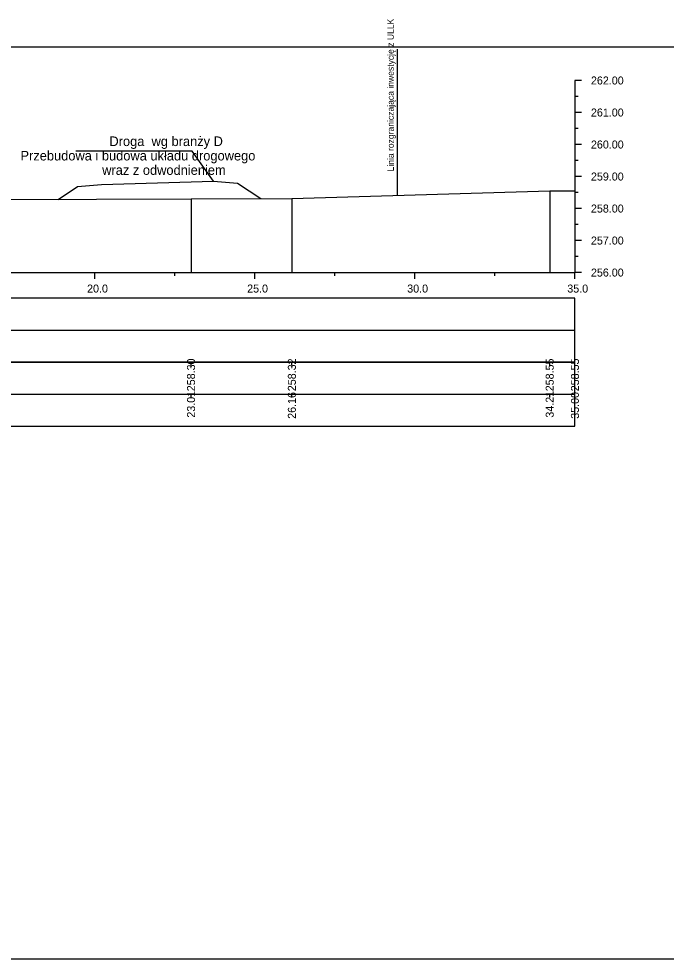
# Model space of a CAD drawing. Extents: x 6516023 to 6560129, y 5513077 to 5529206.
# Drawn here: x 6516498.09 to 6516518.31, y 5514451.16 to 5514480.53 of the extents above; entities that cross this region are included whole.
import ezdxf

# ---------------------------------------------------------------- set-up
doc = ezdxf.new("R2010")
doc.units = 0
for name, color, linetype in [('TOR_PRZEK_P-inne branze', 7, 'Continuous'), ('TOR_PRZEK_P-tabelka istniejace', 7, 'Continuous'), ('TOR_PRZEK_P-tabelka projektowane', 7, 'Continuous'), ('TOR_PRZEK_P-teren istniejacy', 7, 'Continuous'), ('TOR_PRZEK_P-uklad odniesienia', 7, 'Continuous'), ('TOR_PS_T-granica PKP-projektowana', 7, 'Continuous'), ('TOR_RAMKI-ramka+tabelka 1', 7, 'Continuous')]:
    doc.layers.add(name, color=color, linetype=linetype)

msp = doc.modelspace()

# ---------------------------------------------------------------- linework, layer by layer
at = {"layer": 'TOR_PRZEK_P-inne branze'}
for p, q in [((6516503.501, 5514476.398), (6516499.876, 5514476.398)), ((6516504.177, 5514475.463), (6516503.501, 5514476.398))]:
    msp.add_line(p, q, dxfattribs=at)
msp.add_lwpolyline([(6516499.319, 5514474.893), (6516499.927, 5514475.298), (6516500.677, 5514475.358), (6516502.427, 5514475.411), (6516504.177, 5514475.463), (6516504.927, 5514475.403), (6516505.656, 5514474.917)], dxfattribs=at)
at = {"layer": 'TOR_PRZEK_P-tabelka istniejace'}
for p, q in [((6516503.471, 5514469.706), (6516503.471, 5514469.806)), ((6516506.62, 5514469.706), (6516506.62, 5514469.806)), ((6516514.674, 5514469.706), (6516514.674, 5514469.806)), ((6516515.463, 5514469.706), (6516515.463, 5514469.806)), ((6516441.663, 5514468.806), (6516515.463, 5514468.806)), ((6516503.471, 5514468.706), (6516503.471, 5514468.806)), ((6516506.62, 5514468.706), (6516506.62, 5514468.806)), ((6516514.674, 5514468.706), (6516514.674, 5514468.806)), ((6516515.463, 5514468.706), (6516515.463, 5514468.806))]:
    msp.add_line(p, q, dxfattribs=at)
for points in [[(6516503.471, 5514474.904), (6516503.471, 5514472.806), (6516503.471, 5514472.676), (6516503.471, 5514472.606)], [(6516506.62, 5514474.923), (6516506.62, 5514472.806), (6516506.62, 5514472.676), (6516506.62, 5514472.606)], [(6516514.674, 5514475.161), (6516514.674, 5514472.806), (6516514.674, 5514472.676), (6516514.674, 5514472.606)], [(6516515.463, 5514475.157), (6516515.463, 5514472.806), (6516515.463, 5514472.676), (6516515.463, 5514472.606)]]:
    msp.add_lwpolyline(points, dxfattribs=at)
msp.add_lwpolyline([(6516441.663, 5514469.806), (6516441.663, 5514467.806), (6516515.463, 5514467.806), (6516515.463, 5514469.806)], close=True, dxfattribs=at)
at = {"layer": 'TOR_PRZEK_P-tabelka projektowane'}
msp.add_line((6516441.663, 5514470.806), (6516515.463, 5514470.806), dxfattribs=at)
msp.add_lwpolyline([(6516441.663, 5514471.806), (6516441.663, 5514469.806), (6516515.463, 5514469.806), (6516515.463, 5514471.806)], close=True, dxfattribs=at)
at = {"layer": 'TOR_PRZEK_P-teren istniejacy'}
msp.add_lwpolyline([(6516497.562, 5514474.888), (6516503.471, 5514474.904), (6516506.62, 5514474.923), (6516514.674, 5514475.161), (6516515.463, 5514475.157)], dxfattribs=at)
at = {"layer": 'TOR_PRZEK_P-uklad odniesienia'}
for p, q in [((6516515.463, 5514478.606), (6516515.463, 5514472.606)), ((6516515.663, 5514478.606), (6516515.463, 5514478.606)), ((6516515.563, 5514478.106), (6516515.463, 5514478.106)), ((6516515.663, 5514477.606), (6516515.463, 5514477.606)), ((6516515.563, 5514477.106), (6516515.463, 5514477.106)), ((6516515.663, 5514476.606), (6516515.463, 5514476.606)), ((6516515.563, 5514476.106), (6516515.463, 5514476.106)), ((6516515.663, 5514475.606), (6516515.463, 5514475.606)), ((6516515.563, 5514475.106), (6516515.463, 5514475.106)), ((6516515.663, 5514474.606), (6516515.463, 5514474.606)), ((6516515.563, 5514474.106), (6516515.463, 5514474.106)), ((6516515.663, 5514473.606), (6516515.463, 5514473.606)), ((6516515.563, 5514473.106), (6516515.463, 5514473.106)), ((6516445.463, 5514472.606), (6516515.463, 5514472.606)), ((6516500.463, 5514472.406), (6516500.463, 5514472.606)), ((6516502.963, 5514472.506), (6516502.963, 5514472.606)), ((6516505.463, 5514472.406), (6516505.463, 5514472.606)), ((6516507.963, 5514472.506), (6516507.963, 5514472.606)), ((6516510.463, 5514472.406), (6516510.463, 5514472.606)), ((6516512.963, 5514472.506), (6516512.963, 5514472.606)), ((6516515.463, 5514472.406), (6516515.463, 5514472.606)), ((6516515.663, 5514472.606), (6516515.463, 5514472.606))]:
    msp.add_line(p, q, dxfattribs=at)
at = {"layer": 'TOR_PS_T-granica PKP-projektowana'}
msp.add_line((6516509.916, 5514475.02), (6516509.916, 5514479.58), dxfattribs=at)
at = {"layer": 'TOR_RAMKI-ramka+tabelka 1'}
msp.add_lwpolyline([(6516362.013, 5514479.656), (6516609.513, 5514479.656), (6516609.513, 5514451.156), (6516362.013, 5514451.156)], close=True, dxfattribs=at)

# ---------------------------------------------------------------- texts
at = {"layer": 'TOR_PRZEK_P-inne branze'}
for s, p in [('Droga  wg branży D', (6516500.921, 5514476.558)), ('Przebudowa i budowa układu drogowego', (6516498.143, 5514476.108)), ('wraz z odwodnieniem ', (6516500.695, 5514475.658))]:
    msp.add_text(s, height=0.3, dxfattribs=at).set_placement(p)
at = {"layer": 'TOR_PRZEK_P-tabelka istniejace'}
for s, p in [('258.30', (6516503.596, 5514468.898)), ('258.32', (6516506.745, 5514468.9)), ('258.55', (6516514.799, 5514468.897)), ('258.55', (6516515.588, 5514468.897)), ('23.01', (6516503.596, 5514468.073)), ('26.16', (6516506.745, 5514468.038)), ('34.21', (6516514.799, 5514468.073)), ('35.00', (6516515.588, 5514468.038))]:
    msp.add_text(s, height=0.25, rotation=90, dxfattribs=at).set_placement(p)
at = {"layer": 'TOR_PRZEK_P-uklad odniesienia'}
for s, p in [('262.00', (6516515.963, 5514478.481)), ('261.00', (6516515.963, 5514477.481)), ('260.00', (6516515.963, 5514476.481)), ('259.00', (6516515.963, 5514475.481)), ('258.00', (6516515.963, 5514474.481)), ('257.00', (6516515.963, 5514473.481)), ('256.00', (6516515.963, 5514472.481)), ('20.0', (6516500.224, 5514471.981)), ('25.0', (6516505.224, 5514471.981)), ('30.0', (6516510.224, 5514471.981)), ('35.0', (6516515.224, 5514471.981))]:
    msp.add_text(s, height=0.25, dxfattribs=at).set_placement(p)
at = {"layer": 'TOR_PS_T-granica PKP-projektowana'}
msp.add_text('Linia rozgraniczająca inwestycję z ULLK', height=0.2, rotation=90.0511, dxfattribs=at).set_placement((6516509.806, 5514475.764))

doc.saveas('drawing.dxf')
